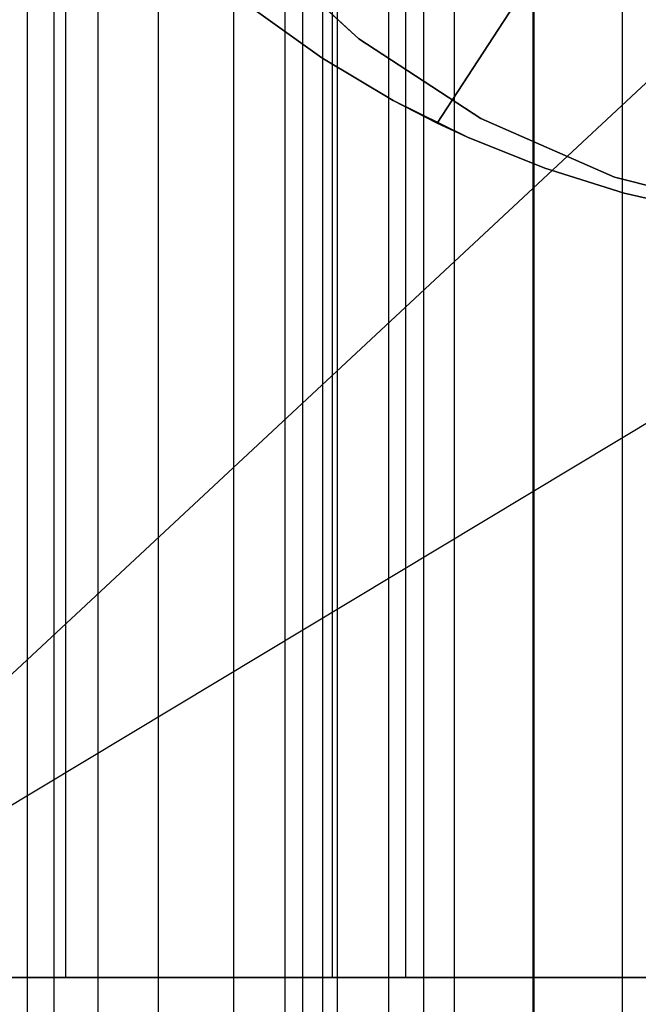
# Model space of a CAD drawing. Extents: x -172 to 172, y -29 to 28.
# Tile 472 of 656: x -4.99 to -1.49, y 7.45 to 13.03. Entities that reach past the tile are written whole.
import ezdxf

# ---------------------------------------------------------------- set-up
doc = ezdxf.new("R2010")
doc.units = 0
doc.header["$LTSCALE"] = 25.4
doc.layers.get('0').update_dxf_attribs({"linetype": 'CONTINUOUS'})

# ---------------------------------------------------------------- blocks, each defined once
blk = doc.blocks.new('RYFLO_AURA_STL')
at = {"color": 0}
for p, q in [((-4.9491, 22.5, -1242.5386), (-4.9491, -22.5, -1242.5386)), ((-4.9491, 22.5, -1242.5386), (-4.9491, -22.5, -1242.5386)), ((-4.9491, 22.5, -1243.9617), (-4.9491, -22.5, -1243.9617)), ((-4.9491, 22.5, -1243.9617), (-4.9491, -22.5, -1243.9617)), ((-4.7975, 22.5, -1241.8414), (-4.7975, -22.5, -1241.8414)), ((-4.7975, 22.5, -1241.8414), (-4.7975, -22.5, -1241.8414)), ((-4.7975, 22.5, -1244.6588), (-4.7975, -22.5, -1244.6588)), ((-4.7975, 22.5, -1244.6588), (-4.7975, -22.5, -1244.6588)), ((-4.5482, 22.5, -1241.1731), (-4.5482, -22.5, -1241.1731)), ((-4.5482, 22.5, -1241.1731), (-4.5482, -22.5, -1241.1731)), ((-4.5482, 22.5, -1245.3271), (-4.5482, -22.5, -1245.3271)), ((-4.5482, 22.5, -1245.3271), (-4.5482, -22.5, -1245.3271)), ((-4.2063, 22.5, -1240.5469), (-4.2063, -22.5, -1240.5469)), ((-4.2063, 22.5, -1240.5469), (-4.2063, -22.5, -1240.5469)), ((-4.2063, 22.5, -1245.9534), (-4.2063, -22.5, -1245.9534)), ((-4.2063, 22.5, -1245.9534), (-4.2063, -22.5, -1245.9534)), ((-3.7787, 22.5, -1239.9758), (-3.7787, -22.5, -1239.9758)), ((-3.7787, 22.5, -1239.9758), (-3.7787, -22.5, -1239.9758)), ((-3.7787, 22.5, -1246.5244), (-3.7787, -22.5, -1246.5244)), ((-3.7787, 22.5, -1246.5244), (-3.7787, -22.5, -1246.5244)), ((-3.4874, -22.5, -1242.9532), (-3.4874, 22.5, -1242.9532)), ((-3.4874, -22.5, -1242.9532), (-3.4874, 22.5, -1242.9532)), ((-3.4874, -22.5, -1243.547), (-3.4874, 22.5, -1243.547)), ((-3.4874, -22.5, -1243.547), (-3.4874, 22.5, -1243.547)), ((-3.3871, -22.5, -1242.3682), (-3.3871, 22.5, -1242.3682)), ((-3.3871, -22.5, -1242.3682), (-3.3871, 22.5, -1242.3682)), ((-3.3871, -22.5, -1244.1321), (-3.3871, 22.5, -1244.1321)), ((-3.3871, -22.5, -1244.1321), (-3.3871, 22.5, -1244.1321)), ((-3.2743, 22.5, -1239.4713), (-3.2743, -22.5, -1239.4713)), ((-3.2743, 22.5, -1239.4713), (-3.2743, -22.5, -1239.4713)), ((-3.2743, 22.5, -1247.0289), (-3.2743, -22.5, -1247.0289)), ((-3.2743, 22.5, -1247.0289), (-3.2743, -22.5, -1247.0289)), ((-3.1893, -22.5, -1241.8085), (-3.1893, 22.5, -1241.8085)), ((-3.1893, -22.5, -1241.8085), (-3.1893, 22.5, -1241.8085)), ((-3.1893, -22.5, -1244.6918), (-3.1893, 22.5, -1244.6918)), ((-3.1893, -22.5, -1244.6918), (-3.1893, 22.5, -1244.6918)), ((-2.8998, -22.5, -1241.2902), (-2.8998, 22.5, -1241.2902)), ((-2.8998, -22.5, -1241.2902), (-2.8998, 22.5, -1241.2902)), ((-2.8998, -22.5, -1245.2101), (-2.8998, 22.5, -1245.2101)), ((-2.8998, -22.5, -1245.2101), (-2.8998, 22.5, -1245.2101)), ((-2.7032, 22.5, -1239.0438), (-2.7032, -22.5, -1239.0438)), ((-2.7032, 22.5, -1239.0438), (-2.7032, -22.5, -1239.0438)), ((-2.7032, 22.5, -1247.4564), (-2.7032, -22.5, -1247.4564)), ((-2.7032, 22.5, -1247.4564), (-2.7032, -22.5, -1247.4564)), ((-2.5268, -22.5, -1240.8284), (-2.5268, 22.5, -1240.8284)), ((-2.5268, -22.5, -1240.8284), (-2.5268, 22.5, -1240.8284)), ((-2.5268, -22.5, -1245.6719), (-2.5268, 22.5, -1245.6719)), ((-2.5268, -22.5, -1245.6719), (-2.5268, 22.5, -1245.6719)), ((-2.0812, -22.5, -1240.4362), (-2.0812, 22.5, -1240.4362)), ((-2.0812, -22.5, -1240.4362), (-2.0812, 22.5, -1240.4362)), ((-2.0812, -22.5, -1246.0641), (-2.0812, 22.5, -1246.0641)), ((-2.0812, -22.5, -1246.0641), (-2.0812, 22.5, -1246.0641)), ((-2.0771, 22.5, -1238.7019), (-2.0771, -22.5, -1238.7019)), ((-2.0771, 22.5, -1238.7019), (-2.0771, -22.5, -1238.7019)), ((-2.0771, 22.5, -1247.7983), (-2.0771, -22.5, -1247.7983)), ((-2.0771, 22.5, -1247.7983), (-2.0771, -22.5, -1247.7983)), ((-1.5757, -22.5, -1240.1249), (-1.5757, 22.5, -1240.1249)), ((-1.5757, -22.5, -1240.1249), (-1.5757, 22.5, -1240.1249)), ((-1.5757, -22.5, -1246.3754), (-1.5757, 22.5, -1246.3754)), ((-1.5757, -22.5, -1246.3754), (-1.5757, 22.5, -1246.3754)), ((-2.6252, 12.4398, -122.1403), (3.8814, 22.4104, -122.1403)), ((3.8814, 22.4104, -121.1403), (-2.6252, 12.4398, -121.1403)), ((-2.6252, 12.4398, -122.1403), (3.8814, 22.4104, -122.1403)), ((3.8814, 22.4104, -121.1403), (-2.6252, 12.4398, -121.1403)), ((-3.6768, 13.4755, -120), (-3.069, 12.9165, -120)), ((-3.069, 12.9165, -119), (-3.6768, 13.4755, -119)), ((-3.069, 12.9165, -119), (-3.6768, 13.4755, -119)), ((-3.6768, 13.4755, -120), (-3.069, 12.9165, -120)), ((-3.2791, 12.8102, -120.1403), (-3.6632, 13.083, -120.1403)), ((-3.6632, 13.083, -121.1403), (-3.2791, 12.8102, -121.1403)), ((-3.2791, 12.8102, -120.1403), (-3.6632, 13.083, -120.1403)), ((-3.6632, 13.083, -121.1403), (-3.2791, 12.8102, -121.1403)), ((-3.069, 12.9165, -120), (-2.3774, 12.4652, -120)), ((-2.3774, 12.4652, -119), (-3.069, 12.9165, -119)), ((-3.069, 12.9165, -119), (-3.069, 12.9165, -120)), ((-3.069, 12.9165, -119), (-3.069, 12.9165, -120)), ((-2.3774, 12.4652, -119), (-3.069, 12.9165, -119)), ((-3.069, 12.9165, -120), (-2.3774, 12.4652, -120)), ((-2.8747, 12.5685, -120.1403), (-3.2791, 12.8102, -120.1403)), ((-3.2791, 12.8102, -120.1403), (-3.2791, 12.8102, -121.1403)), ((-3.2791, 12.8102, -121.1403), (-2.8747, 12.5685, -121.1403)), ((-3.2791, 12.8102, -120.1403), (-3.2791, 12.8102, -121.1403)), ((-2.8747, 12.5685, -120.1403), (-3.2791, 12.8102, -120.1403)), ((-3.2791, 12.8102, -121.1403), (-2.8747, 12.5685, -121.1403)), ((-2.8747, 12.5685, -121.1403), (-2.6252, 12.4398, -121.1403)), ((-2.4526, 12.3591, -120.1403), (-2.8747, 12.5685, -121.1403)), ((-2.4526, 12.3591, -120.1403), (-2.8747, 12.5685, -120.1403)), ((-2.8747, 12.5685, -120.1403), (-2.8747, 12.5685, -121.1403)), ((-2.4526, 12.3591, -120.1403), (-2.8747, 12.5685, -121.1403)), ((-2.8747, 12.5685, -120.1403), (-2.8747, 12.5685, -121.1403)), ((-2.4526, 12.3591, -120.1403), (-2.8747, 12.5685, -120.1403)), ((-2.8747, 12.5685, -121.1403), (-2.6252, 12.4398, -121.1403)), ((-2.6252, 12.4398, -121.1403), (-2.4526, 12.3591, -120.1403)), ((-2.6252, 12.4398, -121.1403), (-2.4526, 12.3591, -120.1403)), ((-2.6252, 12.4398, -121.1403), (-2.6252, 12.4398, -122.1403)), ((-2.6252, 12.4398, -122.1403), (-2.4526, 12.3591, -122.1403)), ((-2.6252, 12.4398, -122.1403), (-2.4526, 12.3591, -122.1403)), ((-2.6252, 12.4398, -121.1403), (-2.6252, 12.4398, -122.1403)), ((-2.3774, 12.4652, -120), (-1.621, 12.1339, -120)), ((-1.621, 12.1339, -119), (-2.3774, 12.4652, -119)), ((-2.3774, 12.4652, -119), (-2.3774, 12.4652, -120)), ((-2.3774, 12.4652, -119), (-2.3774, 12.4652, -120)), ((-1.621, 12.1339, -119), (-2.3774, 12.4652, -119)), ((-2.3774, 12.4652, -120), (-1.621, 12.1339, -120)), ((-2.0155, 12.1836, -120.1403), (-2.4526, 12.3591, -120.1403)), ((-2.4526, 12.3591, -120.1403), (-2.4526, 12.3591, -122.1403)), ((-2.4526, 12.3591, -122.1403), (-2.0155, 12.1836, -122.1403)), ((-2.4526, 12.3591, -120.1403), (-2.4526, 12.3591, -122.1403)), ((-2.0155, 12.1836, -120.1403), (-2.4526, 12.3591, -120.1403)), ((-2.4526, 12.3591, -122.1403), (-2.0155, 12.1836, -122.1403)), ((-1.5658, 12.0429, -120.1403), (-2.0155, 12.1836, -120.1403)), ((-2.0155, 12.1836, -120.1403), (-2.0155, 12.1836, -122.1403)), ((-2.0155, 12.1836, -122.1403), (-1.5658, 12.0429, -122.1403)), ((-2.0155, 12.1836, -120.1403), (-2.0155, 12.1836, -122.1403)), ((-1.5658, 12.0429, -120.1403), (-2.0155, 12.1836, -120.1403)), ((-2.0155, 12.1836, -122.1403), (-1.5658, 12.0429, -122.1403)), ((-1.621, 12.1339, -120), (-0.8203, 11.9316, -120)), ((-0.8203, 11.9316, -119), (-1.621, 12.1339, -119)), ((-1.621, 12.1339, -119), (-1.621, 12.1339, -120)), ((-1.621, 12.1339, -119), (-1.621, 12.1339, -120)), ((-0.8203, 11.9316, -119), (-1.621, 12.1339, -119)), ((-1.621, 12.1339, -120), (-0.8203, 11.9316, -120)), ((-1.1066, 11.9379, -120.1403), (-1.5658, 12.0429, -120.1403)), ((-1.5658, 12.0429, -120.1403), (-1.5658, 12.0429, -122.1403)), ((-1.5658, 12.0429, -122.1403), (-1.1066, 11.9379, -122.1403)), ((-1.5658, 12.0429, -120.1403), (-1.5658, 12.0429, -122.1403)), ((-1.1066, 11.9379, -120.1403), (-1.5658, 12.0429, -120.1403)), ((-1.5658, 12.0429, -122.1403), (-1.1066, 11.9379, -122.1403))]:
    blk.add_line(p, q, dxfattribs=at)

msp = doc.modelspace()

# ---------------------------------------------------------------- linework, layer by layer
at = {"color": 0}
for p, q in [((-4.7292, 7.5997, -1246.9832), (-4.7292, 19.2997, -1246.9832)), ((-4.7292, 7.5997, -1246.9832), (-4.7292, 19.2997, -1246.9832)), ((-3.2183, 7.5997, -1238.1566), (-3.2183, 19.2997, -1238.1566)), ((-3.2183, 7.5997, -1238.1566), (-3.2183, 19.2997, -1238.1566)), ((-2.8019, 7.5997, -1248.584), (-2.8019, 19.2997, -1248.584)), ((-2.8019, 7.5997, -1248.584), (-2.8019, 19.2997, -1248.584)), ((0.3094, 14.2997, -1070.7504), (-6.8824, 7.5997, -1070.8875)), ((0.3094, 14.2997, -1070.7504), (-6.8824, 7.5997, -1070.8875)), ((4.4858, 14.2997, -1415.6918), (-6.6622, 7.5997, -1415.6215)), ((4.4858, 14.2997, -1415.6918), (-6.6622, 7.5997, -1415.6215)), ((6.6622, 7.5997, -1070.8788), (-6.8824, 7.5997, -1070.8875)), ((6.6622, 7.5997, -1070.8788), (-6.8824, 7.5997, -1070.8875)), ((-6.6622, 7.5997, -1415.6215), (6.8824, 7.5997, -1415.6128)), ((-6.6622, 7.5997, -1415.6215), (6.8824, 7.5997, -1415.6128)), ((-4.7292, 7.5997, -1246.9832), (-5.8387, 7.5997, -1244.7369)), ((-4.7292, 7.5997, -1246.9832), (-5.8387, 7.5997, -1244.7369)), ((-5.0117, 7.5997, -1239.906), (-3.2183, 7.5997, -1238.1566)), ((-5.0117, 7.5997, -1239.906), (-3.2183, 7.5997, -1238.1566)), ((-2.8019, 7.5997, -1248.584), (-4.7292, 7.5997, -1246.9832)), ((-2.8019, 7.5997, -1248.584), (-4.7292, 7.5997, -1246.9832)), ((-3.2183, 7.5997, -1238.1566), (-0.8684, 7.5997, -1237.2881)), ((-3.2183, 7.5997, -1238.1566), (-0.8684, 7.5997, -1237.2881)), ((-0.3902, 7.5997, -1249.2625), (-2.8019, 7.5997, -1248.584)), ((-0.3902, 7.5997, -1249.2625), (-2.8019, 7.5997, -1248.584))]:
    msp.add_line(p, q, dxfattribs=at)

# ---------------------------------------------------------------- block references
msp.add_blockref('RYFLO_AURA_STL', (0, 0), dxfattribs=at)

doc.saveas('drawing.dxf')
